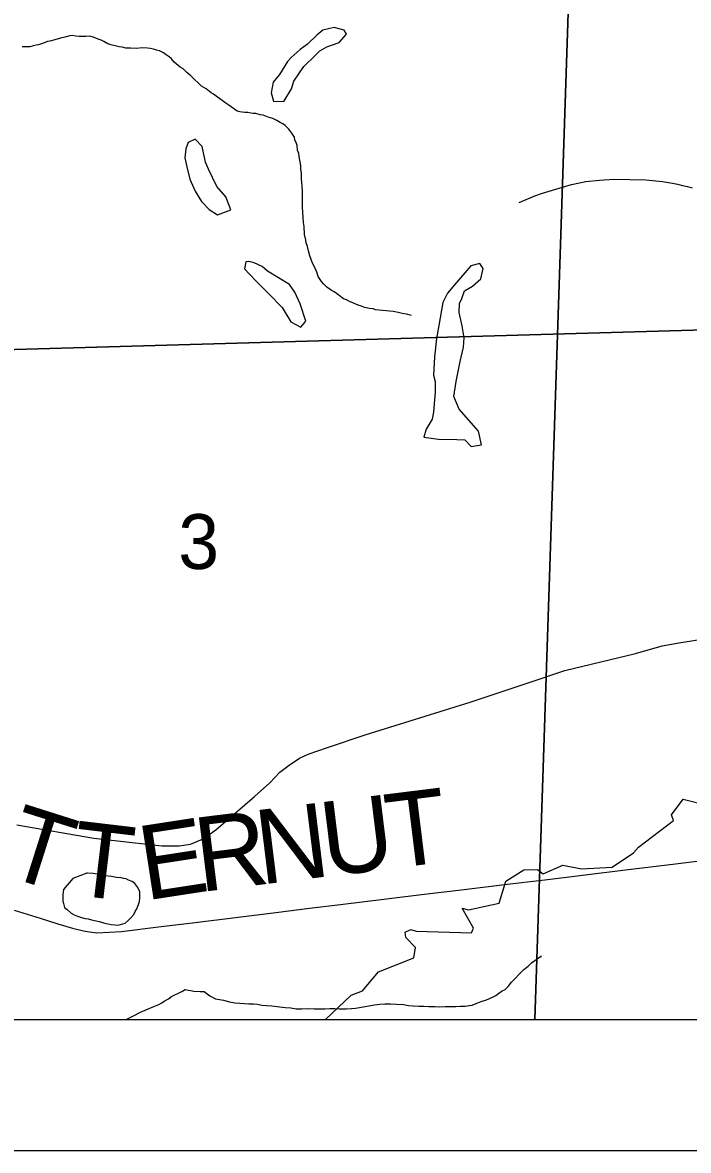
# Model space of a CAD drawing. Extents: x -6.1 to 38, y -7.7 to 22.
# Drawn here: x 5.867 to 6.375, y 14 to 14.862 of the extents above; entities that cross this region are included whole.
import ezdxf

# ---------------------------------------------------------------- set-up
doc = ezdxf.new("R2010")
doc.units = 0
for name, color, linetype in [('GM_X_Corporation', 7, 'Continuous'), ('GM_X_County_Road', 7, 'Continuous'), ('GM_X_County_Road_Text', 7, 'Continuous'), ('GM_X_Minor_Lake', 7, 'Continuous'), ('GM_X_Minor_River', 7, 'Continuous'), ('GM_X_Section_Text', 7, 'Continuous'), ('GM_X_Township_Road', 7, 'Continuous'), ('SH_Data', 7, 'Continuous')]:
    doc.layers.add(name, color=color, linetype=linetype)

msp = doc.modelspace()

# ---------------------------------------------------------------- linework, layer by layer
at = {"layer": 'GM_X_Corporation'}
for points in [[(4.99059, 14.57895), (5.75125, 14.60894), (5.75382, 14.60904), (6.92388, 14.6423), (6.92412, 14.64231), (7.08348, 14.64684), (7.07902, 14.88093), (7.07603, 15.03845), (7.07601, 15.03919), (7.07262, 15.21743), (7.05054, 16.17866), (7.03821, 16.8882)], [(2.1, 14.1), (7.09053, 14.1), (7.08793, 14.30152), (7.08792, 14.30249), (7.08348, 14.64684), (6.92412, 14.64231), (6.92388, 14.6423), (5.75382, 14.60904), (5.75125, 14.60894), (4.99059, 14.57895)]]:
    msp.add_lwpolyline(points, dxfattribs=at)
for points in [[(3.19219, 14.1), (8.25437, 14.1), (8.26188, 14.35188), (8.27757, 14.87811), (8.1023, 14.88375), (7.88923, 14.89059), (7.27984, 14.90301), (6.7864, 14.92029), (6.27951, 14.93803), (5.74746, 14.95956), (5.18977, 14.97327), (5.0967, 14.97556), (4.28061, 14.99995), (4.24786, 15.00093), (3.22473, 15.03847), (3.22164, 14.89402), (3.20818, 14.53184), (3.19363, 14.14313)], [(5.71562, 14.1), (6.25814, 14.1), (6.28581, 14.93893), (5.94215, 14.95026), (5.75401, 14.95646)], [(6.25814, 14.1), (7.25364, 14.1), (7.28457, 14.90716), (7.22185, 14.91015), (6.83138, 14.92264), (6.46239, 14.93366), (6.28581, 14.93893)]]:
    msp.add_lwpolyline(points, close=True, dxfattribs=at)
at = {"layer": 'GM_X_County_Road'}
msp.add_lwpolyline([(5.86068, 14.18363), (5.88055, 14.17737), (5.89397, 14.17317), (5.90527, 14.16984), (5.91359, 14.16769), (5.91803, 14.16695), (5.92376, 14.1663), (5.94263, 14.16741), (5.97074, 14.17079), (5.99886, 14.17416), (6.02969, 14.178), (6.06052, 14.18183), (6.08623, 14.18502), (6.11195, 14.18822), (6.14278, 14.19197), (6.17362, 14.19572), (6.20427, 14.19945), (6.23492, 14.20318), (6.26577, 14.20691), (6.29661, 14.21064), (6.32745, 14.21436), (6.34646, 14.21666), (6.36546, 14.21896), (6.3963, 14.22275)], dxfattribs=at)
at = {"layer": 'GM_X_Minor_Lake'}
for p, q in [((6.0692, 14.83214), (6.06318, 14.82228)), ((5.99885, 14.73307), (6.00377, 14.72512)), ((6.07076, 14.66159), (6.06244, 14.66688)), ((6.18152, 14.6065), (6.1808, 14.59248))]:
    msp.add_line(p, q, dxfattribs=at)
for points in [[(6.06318, 14.82228), (6.05829, 14.8162), (6.0568, 14.80824), (6.05871, 14.8018), (6.06663, 14.80144), (6.07227, 14.81131), (6.07414, 14.817), (6.08167, 14.82838), (6.09033, 14.83674), (6.0941, 14.84016), (6.09938, 14.8432), (6.10881, 14.84664), (6.11445, 14.85309), (6.11256, 14.85612), (6.105, 14.858), (6.09632, 14.85608), (6.0918, 14.85228), (6.08464, 14.84545), (6.07899, 14.84126), (6.07221, 14.83518), (6.0692, 14.83214)], [(6.00377, 14.72512), (6.00945, 14.71907), (6.01588, 14.71491), (6.02607, 14.71872), (6.02226, 14.72857), (6.01545, 14.73651), (6.009, 14.74977), (6.00672, 14.75507), (6.00405, 14.76719), (5.99875, 14.77286), (5.99347, 14.7702), (5.99159, 14.76527), (5.99085, 14.75844), (5.99238, 14.75162), (5.99467, 14.74215), (5.99885, 14.73307)], [(6.06244, 14.66688), (6.05412, 14.67179), (6.04996, 14.67557), (6.04391, 14.67821), (6.03976, 14.67934), (6.03749, 14.67895), (6.03637, 14.67364), (6.04016, 14.66986), (6.04584, 14.66381), (6.05492, 14.65474), (6.06514, 14.64415), (6.07196, 14.63317), (6.07953, 14.62902), (6.08329, 14.63357), (6.0791, 14.64683), (6.07493, 14.65592), (6.07076, 14.66159)], [(6.1808, 14.59248), (6.18195, 14.58755), (6.18197, 14.57921), (6.18123, 14.57088), (6.18087, 14.56405), (6.17975, 14.55874), (6.17524, 14.55115), (6.17337, 14.54509), (6.1847, 14.54359), (6.19867, 14.54324), (6.20471, 14.54288), (6.20963, 14.53796), (6.21756, 14.53912), (6.21527, 14.54973), (6.2077, 14.55805), (6.2005, 14.56637), (6.19632, 14.57621), (6.19818, 14.58759), (6.20117, 14.60275), (6.20378, 14.61375), (6.20414, 14.62095), (6.20261, 14.63005), (6.20032, 14.64028), (6.20068, 14.6471), (6.20255, 14.65089), (6.20443, 14.65696), (6.21046, 14.66039), (6.21686, 14.66608), (6.21873, 14.67405), (6.21608, 14.67783), (6.20929, 14.67592), (6.19686, 14.66149), (6.19159, 14.65504), (6.18784, 14.64783), (6.18486, 14.63039), (6.183, 14.62053), (6.18152, 14.6065)], [(5.9054, 14.20784), (5.89836, 14.19932), (5.89801, 14.19742), (5.89767, 14.19551), (5.89772, 14.19323), (5.89778, 14.19057), (5.8982, 14.18868), (5.89903, 14.18566), (5.90096, 14.18418), (5.90407, 14.1812), (5.90637, 14.18012), (5.90906, 14.17903), (5.91212, 14.17796), (5.9148, 14.17726), (5.91709, 14.17693), (5.91977, 14.17622), (5.92321, 14.17554), (5.92551, 14.17483), (5.92818, 14.17413), (5.93048, 14.17342), (5.93239, 14.17308), (5.93468, 14.17275), (5.93773, 14.17244), (5.94002, 14.17211), (5.94531, 14.17374), (5.94755, 14.17569), (5.94979, 14.17764), (5.95202, 14.18035), (5.95311, 14.18265), (5.95421, 14.18458), (5.95566, 14.18803), (5.95637, 14.19032), (5.95669, 14.19299), (5.95664, 14.19565), (5.9566, 14.19755), (5.955, 14.20094), (5.95266, 14.20392), (5.95072, 14.2054), (5.94804, 14.20648), (5.94611, 14.20758), (5.9442, 14.20792), (5.94229, 14.20826), (5.93886, 14.20856), (5.93504, 14.20924), (5.93009, 14.20989), (5.9255, 14.21093), (5.92092, 14.21159), (5.91673, 14.21188), (5.91609, 14.21181)], [(5.91609, 14.21181), (5.9054, 14.20784)]]:
    msp.add_lwpolyline(points, dxfattribs=at)
at = {"layer": 'GM_X_Minor_River'}
for points in [[(5.95832, 14.84256), (5.95415, 14.84211), (5.94958, 14.84241), (5.94579, 14.84234), (5.94311, 14.84305), (5.94083, 14.84339), (5.93778, 14.8441), (5.93435, 14.8448), (5.93206, 14.84551), (5.92899, 14.84736), (5.92707, 14.84847), (5.92478, 14.84919), (5.92286, 14.84991), (5.92095, 14.85064), (5.91828, 14.85135), (5.91524, 14.8513), (5.91221, 14.85124), (5.91031, 14.85121), (5.90764, 14.85154), (5.90498, 14.85187), (5.90308, 14.85184), (5.8993, 14.85063), (5.8959, 14.84981), (5.89174, 14.84859), (5.88796, 14.84776), (5.88607, 14.84735), (5.88305, 14.84616), (5.87928, 14.84495), (5.87738, 14.84453), (5.87436, 14.84372), (5.87247, 14.84331), (5.86677, 14.8432)], [(6.16403, 14.63789), (6.16022, 14.63896), (6.15679, 14.63966), (6.15373, 14.64037), (6.14992, 14.64106), (6.13661, 14.64234), (6.1347, 14.64307), (6.13203, 14.6434), (6.12822, 14.64409), (6.12592, 14.64519), (6.12325, 14.6459), (6.11981, 14.64736), (6.11674, 14.64883), (6.11444, 14.64993), (6.11215, 14.65065), (6.10869, 14.65325), (6.10676, 14.65473), (6.10484, 14.65622), (6.10254, 14.65732), (6.09946, 14.65954), (6.09675, 14.66216), (6.0952, 14.66403), (6.09286, 14.66779), (6.09165, 14.67119), (6.09007, 14.67459), (6.0885, 14.67798), (6.0865, 14.68365), (6.08529, 14.68743), (6.08447, 14.69083), (6.08366, 14.69348), (6.08324, 14.69576), (6.08282, 14.69765), (6.08241, 14.69992), (6.08236, 14.70221), (6.08195, 14.7041), (6.08192, 14.706), (6.08148, 14.70903), (6.08141, 14.71283), (6.08097, 14.71663), (6.08089, 14.72081), (6.08082, 14.72499), (6.08074, 14.72917), (6.08068, 14.73297), (6.08061, 14.73677), (6.08017, 14.73981), (6.08013, 14.74209), (6.08009, 14.74437), (6.08004, 14.74703), (6.07961, 14.74969), (6.07956, 14.75272), (6.0783, 14.75955), (6.07788, 14.76182), (6.07707, 14.76447), (6.07663, 14.76788), (6.07583, 14.77015), (6.07504, 14.77204), (6.07462, 14.77431), (6.07266, 14.77732), (6.07033, 14.78032), (6.06762, 14.78331), (6.0657, 14.78442), (6.06378, 14.78552), (6.0611, 14.78699), (6.05803, 14.78846), (6.0546, 14.78954), (6.05077, 14.79099), (6.04849, 14.79133), (6.04505, 14.79241), (6.04315, 14.79238), (6.04125, 14.79272), (6.03896, 14.79306), (6.03668, 14.79302), (6.03478, 14.79337), (6.03287, 14.79371), (6.03097, 14.79406), (6.02635, 14.7974), (6.02366, 14.79925), (6.02135, 14.80073), (6.01943, 14.80222), (6.01596, 14.80482), (6.01288, 14.80704), (6.01097, 14.80815), (6.00711, 14.81112), (6.00366, 14.81334), (6.00095, 14.81595), (5.99863, 14.81819), (5.99554, 14.82118), (5.99246, 14.82379), (5.98975, 14.8264), (5.98744, 14.82788), (5.98282, 14.8316), (5.98087, 14.83422), (5.97895, 14.83571), (5.97664, 14.83719), (5.97472, 14.83868), (5.97165, 14.84014), (5.96936, 14.84086), (5.96707, 14.84158), (5.96478, 14.84192), (5.9625, 14.84226), (5.95832, 14.84256)], [(6.26029, 14.21479), (6.26445, 14.21139), (6.27953, 14.21787), (6.29389, 14.21525), (6.31729, 14.21644), (6.3335, 14.22746), (6.33726, 14.23164), (6.36402, 14.25217), (6.3625, 14.25633), (6.37153, 14.26848), (6.39042, 14.26359)], [(6.09833, 14.1), (6.11781, 14.1186), (6.12649, 14.12203), (6.13891, 14.13645), (6.16569, 14.14713), (6.16718, 14.15509), (6.15961, 14.16265), (6.15922, 14.16682), (6.16337, 14.16872), (6.16753, 14.1676), (6.20982, 14.16617), (6.21132, 14.16997), (6.20259, 14.1851), (6.2075, 14.18398), (6.2309, 14.18896), (6.23614, 14.20564), (6.24972, 14.21439), (6.26029, 14.21479)], [(6.14787, 14.11202), (6.15244, 14.11174), (6.15777, 14.11148), (6.16159, 14.1108), (6.1654, 14.1105), (6.16959, 14.11021), (6.1734, 14.11029), (6.17721, 14.11), (6.18177, 14.1101), (6.18558, 14.1098), (6.18976, 14.10989), (6.19394, 14.10998), (6.19775, 14.11007), (6.20117, 14.11014), (6.20497, 14.11022), (6.20801, 14.11067), (6.21028, 14.1111), (6.2133, 14.1123), (6.21707, 14.1139), (6.22122, 14.11514), (6.22537, 14.11675), (6.22839, 14.11833), (6.23063, 14.12028), (6.23325, 14.12186), (6.23551, 14.12305), (6.23775, 14.12538), (6.24034, 14.12847), (6.24332, 14.13158), (6.2463, 14.13468), (6.24965, 14.13818), (6.25301, 14.14091), (6.25562, 14.14325), (6.25825, 14.1452), (6.26011, 14.14676), (6.26237, 14.14795), (6.26313, 14.14797), (6.26312, 14.14873)], [(5.9461, 14.1), (5.95177, 14.10282), (5.95704, 14.10559), (5.96231, 14.10799), (5.96721, 14.10999), (5.97098, 14.11159), (5.97324, 14.11278), (5.97512, 14.11396), (5.9785, 14.11594), (5.98075, 14.11751), (5.98865, 14.12148), (5.99128, 14.12306), (5.99778, 14.12168), (6.00273, 14.1214), (6.00577, 14.12147), (6.01003, 14.11814), (6.01426, 14.11596), (6.02037, 14.11495), (6.02496, 14.11353), (6.02916, 14.11286), (6.03297, 14.11256), (6.0364, 14.11226), (6.03983, 14.11195), (6.04325, 14.11203), (6.0463, 14.11171), (6.04974, 14.11103), (6.05317, 14.11072), (6.05736, 14.11043), (6.06347, 14.1098), (6.06766, 14.10914), (6.07185, 14.10885), (6.07605, 14.10818), (6.08024, 14.10827), (6.08518, 14.10838), (6.08975, 14.1081), (6.09355, 14.10818), (6.09773, 14.10827), (6.10154, 14.10835), (6.10534, 14.10844), (6.10915, 14.10814), (6.11447, 14.10825), (6.11828, 14.10834), (6.12131, 14.10878), (6.12434, 14.10923), (6.13571, 14.11138), (6.13989, 14.11185), (6.14369, 14.11193), (6.14787, 14.11202)]]:
    msp.add_lwpolyline(points, dxfattribs=at)
at = {"layer": 'GM_X_Township_Road'}
for points in [[(6.24632, 14.72443), (6.25809, 14.72939), (6.26412, 14.73155), (6.27427, 14.73457), (6.28614, 14.73802), (6.29714, 14.74029), (6.30761, 14.74148), (6.31851, 14.74213), (6.3429, 14.7418), (6.35575, 14.74034), (6.36333, 14.73905), (6.36712, 14.7383), (6.37091, 14.73747), (6.37465, 14.73658), (6.37835, 14.73561)], [(6.36955, 14.38813), (6.37144, 14.38849), (6.39851, 14.3927), (6.43762, 14.39772), (6.48236, 14.40193), (6.50906, 14.40378)], [(5.86276, 14.24889), (5.92153, 14.23866), (5.97328, 14.23284), (5.98672, 14.23264), (5.99515, 14.23404), (6.00317, 14.23725), (6.00959, 14.24147), (6.01453, 14.2449), (6.04409, 14.27055), (6.05572, 14.28098), (6.06334, 14.289), (6.07056, 14.29442), (6.07838, 14.29983), (6.08501, 14.30292), (6.09976, 14.30778), (6.12873, 14.31768), (6.20876, 14.34256), (6.25309, 14.3572), (6.28097, 14.36663), (6.33513, 14.37986), (6.35539, 14.38548), (6.36955, 14.38813)]]:
    msp.add_lwpolyline(points, dxfattribs=at)
at = {"layer": 'SH_Data'}
for p, q in [((2.1, 14.1), (8.9, 14.1)), ((2, 14), (9, 14))]:
    msp.add_line(p, q, dxfattribs=at)

# ---------------------------------------------------------------- texts
at = {"layer": 'GM_X_County_Road_Text'}
for s, rotation, p in [('T', 7.04634, (6.14802, 14.21531)), ('T', 342.39378, (5.85046, 14.21096)), ('N', 7.04459, (6.04877, 14.20305)), ('U', 7.04659, (6.09839, 14.20918)), ('R', 7.04707, (6.00246, 14.19732)), ('T', 353.21147, (5.90221, 14.19567)), ('E', 8.73495, (5.96089, 14.19093))]:
    msp.add_text(s, height=0.05682, rotation=rotation, dxfattribs=at).set_placement(p)
at = {"layer": 'GM_X_Section_Text'}
msp.add_text('3', height=0.04186, rotation=0.00001, dxfattribs=at).set_placement((5.98594, 14.44435))

doc.saveas('drawing.dxf')
